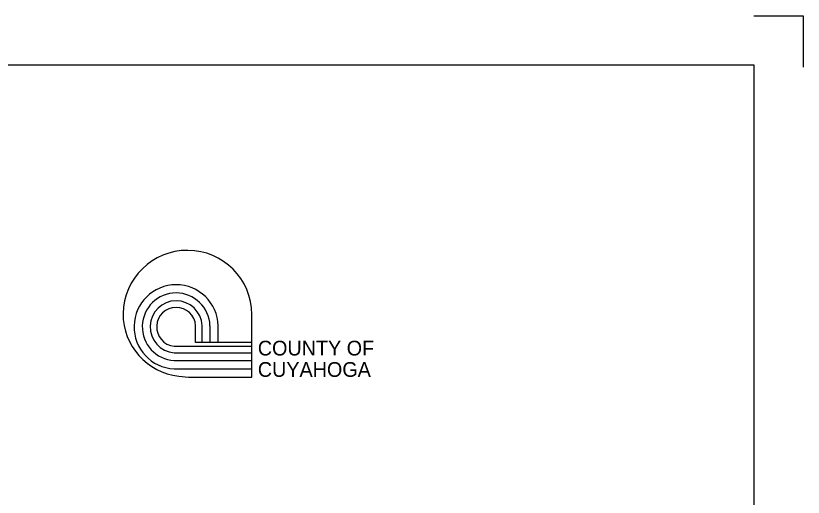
# Model space of a CAD drawing. Extents: x -25029 to 2274964, y -81170 to 687028.
# Drawn here: x 15452 to 17052, y -65327 to -64348 of the extents above; entities that cross this region are included whole.
import ezdxf

# ---------------------------------------------------------------- set-up
doc = ezdxf.new("R2010")
doc.units = 0
for name, color, linetype in [('TI_BORDER', 7, 'Continuous'), ('TI_CCLOGO', 7, 'Continuous'), ('TI_SHEET', 7, 'Continuous')]:
    doc.layers.add(name, color=color, linetype=linetype)

msp = doc.modelspace()

# ---------------------------------------------------------------- linework, layer by layer
at = {"layer": 'TI_BORDER'}
msp.add_lwpolyline([(9951.6, -64448.4), (16951.6, -64448.4), (16951.6, -69048.4), (9951.6, -69048.4)], close=True, dxfattribs=at)
at = {"layer": 'TI_CCLOGO'}
for p, q in [((15817.4, -65012.5), (15817.4, -64978.1)), ((15830.8, -65012.5), (15830.8, -64978.1)), ((15846.7, -65012.5), (15846.7, -64978.1)), ((15863.4, -65012.5), (15863.4, -64978.1)), ((15773.8, -65019.8), (15931.9, -65019.8)), ((15931.2, -65012.5), (15817.4, -65012.5)), ((15773.8, -65033.2), (15931.9, -65033.2)), ((15773.8, -65049.1), (15931.9, -65049.1)), ((15773.8, -65065.9), (15931.9, -65065.9))]:
    msp.add_line(p, q, dxfattribs=at)
msp.add_lwpolyline([(15783.4, -65080.4), (15803.1, -65082.5), (15931.9, -65082.5), (15931.9, -64955)], dxfattribs=at)
for centre, radius, start, end in [((15801, -64955.9), 130.9, 0.3855, 178.9908), ((15777.9, -64980.4), 85.5, 1.5769, 267.2612), ((15777.9, -64980.4), 68.8, 1.9607, 266.5942), ((15777.9, -64980.4), 52.9, 2.5492, 265.5708), ((15797.1, -64954.2), 127, 179.7298, 263.8089), ((15777.9, -64980.4), 39.6, 3.4074, 264.0765)]:
    msp.add_arc(centre, radius, start, end, dxfattribs=at)
at = {"layer": 'TI_SHEET'}
msp.add_lwpolyline([(16951.6, -64348.4), (17051.6, -64348.4), (17051.6, -64452.9)], dxfattribs=at)

# ---------------------------------------------------------------- texts
at = {"layer": 'TI_CCLOGO'}
for s, p in [('COUNTY OF', (15943.8, -65038.6)), ('CUYAHOGA', (15943.8, -65082))]:
    msp.add_text(s, height=30, dxfattribs=at).set_placement(p)

doc.saveas('drawing.dxf')
